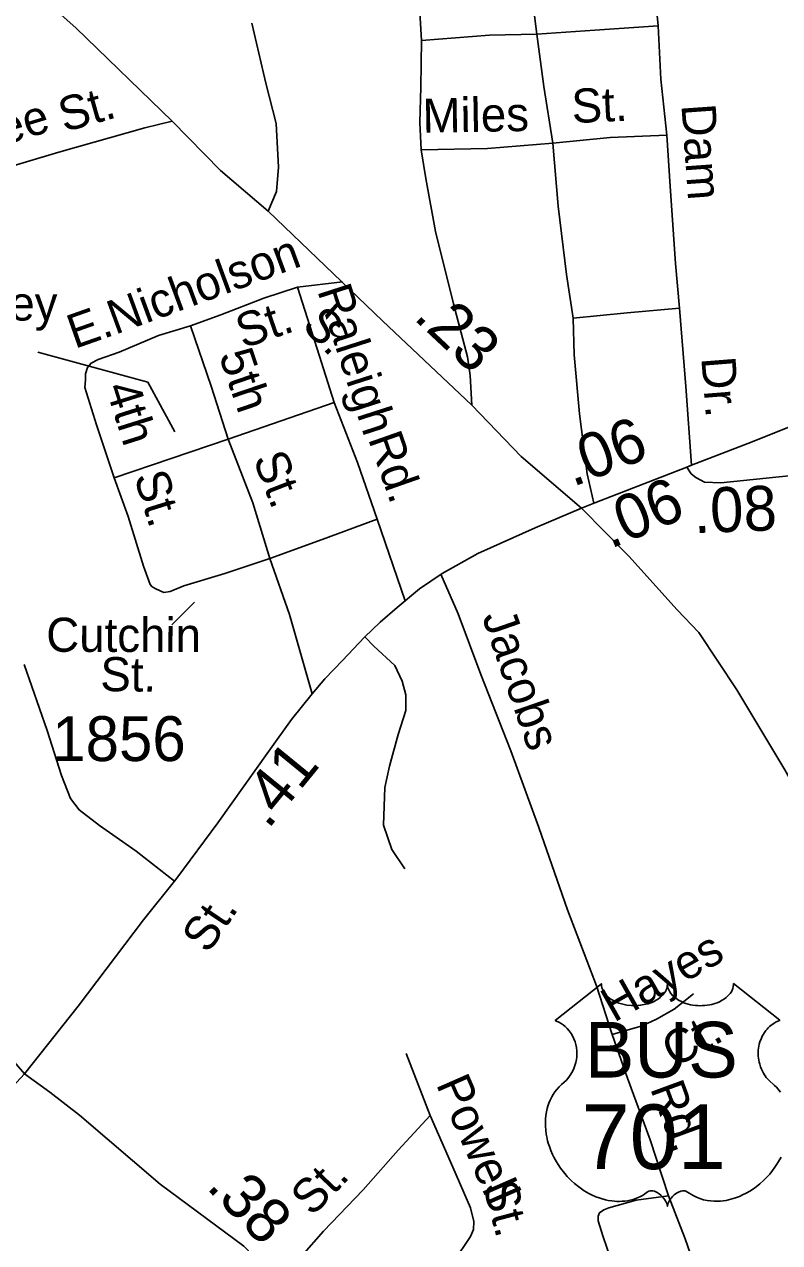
# Model space of a CAD drawing. Extents: x 2093524 to 2270757, y 289120 to 570408.
# Drawn here: x 2204298 to 2206401, y 455825 to 459217 of the extents above; entities that cross this region are included whole.
import ezdxf

# ---------------------------------------------------------------- set-up
doc = ezdxf.new("R2010")
doc.units = 0
for name, color, linetype in [('Exist Road Non-System Type 51', 7, 'Continuous'), ('Exist Road Non-System Type 51 Label', 7, 'Continuous'), ('Exist Road Primary NC Attributed', 7, 'Continuous'), ('Exist Road Primary NC Mileage Hundredths English Label', 7, 'Continuous'), ('Exist Road Primary US Label', 7, 'Continuous'), ('Exist Road Primary US Mileage Hundredths English Label', 7, 'Continuous'), ('Exist Road Primary US Shield CELL', 7, 'Continuous'), ('Exist Road Primary US Shield Number Label', 7, 'Continuous'), ('Exist Road Primary US UnDivided 4 Lane Attributed', 7, 'Continuous'), ('Exist Road Secondary Mileage Hundredths English Label', 7, 'Continuous'), ('Exist Road Secondary Type 51 Attributed', 7, 'Continuous'), ('Exist Road Secondary Type 51 Label', 7, 'Continuous'), ('Exist Road Secondary Type 51 Number Label', 7, 'Continuous')]:
    doc.layers.add(name, color=color, linetype=linetype)

msp = doc.modelspace()

# ---------------------------------------------------------------- linework, layer by layer
at = {"layer": 'Exist Road Non-System Type 51'}
for p, q in [((2205058.6, 458485.7), (2205184.5, 458500.6)), ((2204865.8, 458062.5), (2205160.7, 458164.5)), ((2204548.4, 457954.4), (2204865.8, 458062.5)), ((2205358.5, 457612.2), (2205281.2, 457839.3)), ((2205428.4, 456179.3), (2205361.7, 456351.9))]:
    msp.add_line(p, q, dxfattribs=at)
for points in [[(2205725.4, 459190), (2205700.2, 459389.6), (2205689.3, 459515.5), (2205682, 459693.4), (2205682.6, 459905.3), (2205679.6, 460047.4), (2205678.8, 460171.4)], [(2205359, 460157.1), (2205368, 460015.2), (2205381.9, 459729.2), (2205391.8, 459453.5), (2205397, 459299.6), (2205403.9, 459171.9)], [(2206036.2, 459627.9), (2206041, 459536), (2206048.1, 459386.3), (2206058.7, 459260.1), (2206063.4, 459212.4)], [(2205725.4, 459190), (2205593.5, 459187.1), (2205403.9, 459171.9)], [(2206063.4, 459212.4), (2205887.3, 459201.2), (2205725.4, 459190)], [(2205769.5, 458886.4), (2205744.5, 459044), (2205725.4, 459190)], [(2206063.4, 459212.4), (2206070.2, 459064.4), (2206087.5, 458908.6)], [(2205403.9, 459171.9), (2205402.6, 459041.7), (2205399.4, 458944), (2205403.7, 458867.8)], [(2204709.6, 458947), (2204633.8, 458928.5), (2204394.3, 458860.8), (2204105, 458775), (2203859.8, 458701.2)], [(2205769.5, 458886.4), (2205587.8, 458871), (2205403.7, 458867.8)], [(2206087.5, 458908.6), (2205929.6, 458901.6), (2205769.5, 458886.4)], [(2205827, 458399.1), (2205808.1, 458520.9), (2205784.7, 458710.6), (2205769.5, 458886.4)], [(2206087.5, 458908.6), (2206096.4, 458766.7), (2206111.8, 458550.9), (2206122.8, 458427)], [(2205403.7, 458867.8), (2205416.6, 458787.8), (2205443.5, 458640.3), (2205492.9, 458438.6), (2205531.9, 458290.9), (2205540.1, 458239.2), (2205544.7, 458157.1)], [(2205058.6, 458485.7), (2204964.8, 458455.1), (2204845.1, 458408.3), (2204761.5, 458377.5)], [(2205160.7, 458164.5), (2205113.9, 458314), (2205058.6, 458485.7)], [(2206122.8, 458427), (2205976.9, 458414.2), (2205827, 458399.1)], [(2206122.8, 458427), (2206140.1, 458209.2), (2206155.7, 457989.4)], [(2204761.5, 458377.5), (2204671.8, 458351.1), (2204562.3, 458304.4), (2204504.2, 458283.9), (2204484.3, 458273.8), (2204474.5, 458261.9), (2204468.6, 458243.6), (2204468.6, 458227.5), (2204466.8, 458205.6), (2204499.5, 458102), (2204548.4, 457954.4)], [(2204865.8, 458062.5), (2204818.6, 458210), (2204761.5, 458377.5)], [(2205883.9, 457884.1), (2205865.9, 457965.4), (2205844.6, 458133.1), (2205829.6, 458297.1), (2205827, 458399.1)], [(2205281.2, 457839.3), (2205225.9, 457996.9), (2205160.7, 458164.5)], [(2204981.8, 457729.5), (2204934.7, 457885), (2204865.8, 458062.5)], [(2204548.4, 457954.4), (2204587.3, 457846.7), (2204630.1, 457709), (2204648.7, 457657.2), (2204654.5, 457651.1), (2204664.6, 457645.4), (2204686.7, 457635.4), (2204704.8, 457637.7), (2204742.5, 457654), (2204856.3, 457688.4), (2204981.8, 457729.5)], [(2204981.8, 457729.5), (2205127.5, 457782.4), (2205281.2, 457839.3)], [(2204981.8, 457729.5), (2205037.1, 457573.9), (2205099.8, 457353.6)], [(2205934.7, 456404.7), (2205891.9, 456540.4), (2205810.5, 456751.6), (2205730.8, 456980.8), (2205653.4, 457194.2), (2205569.3, 457406.7), (2205505.9, 457575.9), (2205458.5, 457685.9)], [(2205246.8, 457512), (2205271.5, 457485.6), (2205329.8, 457432), (2205350.2, 457388.3), (2205360.3, 457350.3), (2205360.7, 457306.4), (2205339.1, 457240.2), (2205315.6, 457152.1), (2205302.3, 457092), (2205298.9, 456987.8), (2205321.5, 456920.1), (2205357.8, 456866.3)], [(2204716.8, 456831.7), (2204609.6, 456915.3), (2204507.4, 456986.6), (2204450.9, 457030), (2204426.9, 457062), (2204402.3, 457125.8), (2204361.5, 457251.3), (2204298.3, 457434.9)], [(2204084.5, 456555.8), (2204182.2, 456430.5), (2204298.6, 456295.3)], [(2205934.7, 456404.7), (2206018.5, 456429.3), (2206058.3, 456447.5), (2206108, 456475.7), (2206161.7, 456518.2)], [(2206091.7, 455955.8), (2206040.7, 456111.3), (2205977.6, 456282.8), (2205934.7, 456404.7)], [(2205428.4, 456179.3), (2205339.2, 456082.7), (2205241.9, 455972.1), (2205131, 455857.3), (2205071.3, 455788.9), (2205011.7, 455709.9)], [(2205245.1, 455492.9), (2205438.4, 455699), (2205493.4, 455771.9), (2205540.7, 455842.2), (2205548.7, 455862), (2205550.4, 455884.3), (2205540.3, 455922.2), (2205491.4, 456035.7), (2205428.4, 456179.3)], [(2206091.7, 455955.8), (2206001.9, 455943.2), (2205926.1, 455922.7), (2205912.2, 455916.7), (2205900.2, 455908.5), (2205896.4, 455898.7), (2205896.5, 455886.5), (2205908.8, 455844.6), (2205957.4, 455703), (2205969.5, 455685.2), (2205975.5, 455673.3), (2205987.5, 455665.5), (2205999.6, 455661.3), (2206011.7, 455659.4), (2206025.7, 455657.5), (2206033.7, 455659.7), (2206183.7, 455705.1), (2206204.1, 455661.4), (2206210.2, 455653.4), (2206220.3, 455647.3), (2206230.4, 455643.5), (2206254.3, 455641.7), (2206280.3, 455645.8), (2206579.6, 455707.7)], [(2206183.5, 455704.7), (2206138.5, 455836.1), (2206091.7, 455955.8)]]:
    msp.add_lwpolyline(points, dxfattribs=at)
at = {"layer": 'Exist Road Non-System Type 51 Label'}
for points in [[(2204336, 458304.5), (2204642, 458220.7), (2204717.4, 458082.2)], [(2204709, 457545.4), (2204771.9, 457608.3)]]:
    msp.add_lwpolyline(points, dxfattribs=at)
at = {"layer": 'Exist Road Primary NC Attributed'}
for points in [[(2206143.2, 457983.8), (2206155.7, 457989.4), (2206325.2, 458054.6), (2206546.5, 458144), (2206755.6, 458233.6), (2206790.3, 458247.4), (2206965.2, 458317), (2207098.5, 458375.7), (2208323.7, 458892.9), (2208946.7, 459142)], [(2205849.4, 457870.4), (2205886.7, 457885.3), (2206143.2, 457983.8)]]:
    msp.add_lwpolyline(points, dxfattribs=at)
at = {"layer": 'Exist Road Primary US Shield CELL'}
msp.add_lwpolyline([(2206405.3, 456063.5), (2206398.6, 456051), (2206393.9, 456043.5), (2206388.5, 456035.5), (2206381.8, 456026.2), (2206373.9, 456016.3), (2206364.4, 456005.9), (2206356.7, 455998.2), (2206346.7, 455989.3), (2206340.6, 455984.2), (2206332, 455977.7), (2206320.1, 455969.8), (2206308.4, 455963), (2206298.5, 455958), (2206289.7, 455954.2), (2206278.3, 455949.8), (2206259.3, 455944.6), (2206252.4, 455943.1), (2206244.2, 455941.9), (2206236.5, 455941.2), (2206229.1, 455940.7), (2206219, 455940.7), (2206209.1, 455941.5), (2206199.7, 455942.8), (2206189.9, 455944.9), (2206179.6, 455947.9), (2206170.3, 455951.6), (2206160.9, 455956.2), (2206145, 455966.2), (2206140.4, 455968.7), (2206137.8, 455969.3), (2206131.7, 455969.7), (2206125.9, 455968.4), (2206120, 455966.1), (2206116.4, 455964.2), (2206111.6, 455961.1), (2206108, 455958.2), (2206103.6, 455954), (2206100.5, 455950.5), (2206098.2, 455947.8), (2206093.8, 455940.7), (2206092.2, 455937.4), (2206090.5, 455933), (2206089, 455926.7), (2206087, 455934.7), (2206084.6, 455940), (2206081.9, 455944.6), (2206079.1, 455948.6), (2206074.6, 455953.8), (2206070.6, 455957.6), (2206065.7, 455961.6), (2206060.5, 455964.7), (2206056.4, 455966.8), (2206052.6, 455968.3), (2206048, 455969.4), (2206044.2, 455969.7), (2206041, 455969.7), (2206036.8, 455968.7), (2206030.9, 455964.5), (2206025.4, 455960.7), (2206019.4, 455957), (2206012.3, 455953.2), (2206007.1, 455950.7), (2206000.8, 455948.3), (2205993.5, 455945.9), (2205985.6, 455943.8), (2205977.5, 455942.2), (2205970.4, 455941.1), (2205962.7, 455940.4), (2205955.8, 455940.2), (2205948.6, 455940.2), (2205941.8, 455940.8), (2205934, 455941.5), (2205924.3, 455942.9), (2205916.2, 455944.7), (2205907.7, 455947), (2205899, 455949.7), (2205889.6, 455953.3), (2205877.9, 455958.4), (2205869.8, 455962.6), (2205857, 455970), (2205842, 455980.4), (2205830.6, 455989.6), (2205822.3, 455997.1), (2205810.1, 456009.5), (2205802.9, 456017.7), (2205791.6, 456032.3), (2205784.4, 456042.8), (2205779.7, 456050.6), (2205772.9, 456063), (2205769.1, 456070.9), (2205764.3, 456082.3), (2205760.4, 456092.7), (2205757.2, 456102.6), (2205755.5, 456108.9), (2205753.1, 456119.9), (2205751.6, 456127.7), (2205750.2, 456138.4), (2205749.4, 456149.7), (2205749.2, 456160.2), (2205749.5, 456168.8), (2205750.5, 456178.9), (2205752.2, 456189.6), (2205754.2, 456198.8), (2205756.1, 456205.4), (2205758.8, 456213.5), (2205762.4, 456222.4), (2205766.7, 456230.9), (2205770.8, 456238), (2205775.8, 456245.6), (2205780.9, 456252), (2205787.4, 456259.2), (2205794.3, 456265.7), (2205800.5, 456270.8), (2205808, 456278.1), (2205811.8, 456282.5), (2205816.5, 456288.6), (2205820.2, 456294.3), (2205823.2, 456299.4), (2205827.1, 456307), (2205829.5, 456312.6), (2205832.4, 456321.2), (2205833.9, 456327.3), (2205835.4, 456335.1), (2205836.4, 456342.5), (2205836.8, 456351.7), (2205836.6, 456359.3), (2205835.6, 456368.2), (2205833.9, 456376.7), (2205831.9, 456384.2), (2205828.7, 456392.7), (2205825.8, 456398.9), (2205820.8, 456407.3), (2205815.4, 456415.2), (2205809.7, 456421.5), (2205804, 456427.2), (2205798.6, 456431.5), (2205793.4, 456435.2), (2205786.8, 456439.2), (2205780.5, 456442.3), (2205776.6, 456443.9), (2205905.1, 456546.3), (2205905.5, 456541), (2205906.8, 456534.7), (2205907.8, 456531.4), (2205910.7, 456525.2), (2205915.6, 456517.8), (2205922.4, 456510.6), (2205930, 456504.3), (2205935.2, 456501), (2205944, 456496.2), (2205953.9, 456492.1), (2205965, 456488.9), (2205976.3, 456486.6), (2205988.7, 456485.2), (2206000.9, 456485), (2206014.2, 456486), (2206028.7, 456488.8), (2206035.5, 456490.5), (2206043, 456493.1), (2206050, 456496), (2206057.7, 456500.1), (2206063.8, 456504.1), (2206068.7, 456507.6), (2206075.5, 456514.1), (2206080.9, 456520.9), (2206083.2, 456524.7), (2206085.2, 456528.3), (2206087.9, 456536.1), (2206088.6, 456539.5), (2206089.2, 456546.6), (2206089.6, 456540.6), (2206090.2, 456536.9), (2206091.2, 456533.3), (2206092.7, 456529.4), (2206095.5, 456523.9), (2206098.5, 456519.3), (2206104.2, 456512.6), (2206107.8, 456509.2), (2206111.1, 456506.6), (2206119.8, 456500.6), (2206130, 456495.4), (2206135, 456493.2), (2206140.2, 456491.4), (2206146.7, 456489.4), (2206153.5, 456487.8), (2206160.2, 456486.7), (2206167, 456485.7), (2206174, 456485.2), (2206179.7, 456485), (2206186.7, 456485.1), (2206193.1, 456485.5), (2206199.7, 456486.2), (2206207, 456487.4), (2206212.9, 456488.7), (2206220.6, 456490.8), (2206227.6, 456493.3), (2206233.8, 456495.9), (2206241.7, 456500.1), (2206248.2, 456504.1), (2206252.9, 456507.9), (2206258.5, 456513.1), (2206263.8, 456519.3), (2206267, 456523.8), (2206269.2, 456528.4), (2206271.2, 456533.3), (2206272.5, 456538.4), (2206273.1, 456542.9), (2206273.2, 456546.7), (2206401.8, 456444.3), (2206398.8, 456443.1), (2206391.8, 456439.7), (2206386.2, 456436.4), (2206377.4, 456430.2), (2206373.6, 456426.8), (2206369.8, 456423.2), (2206366.3, 456419.4), (2206363.2, 456415.8), (2206359.5, 456410.7), (2206356.2, 456405.5), (2206352.9, 456399.8), (2206350.5, 456394.9), (2206346.5, 456384.5), (2206344.6, 456378), (2206343.4, 456372.5), (2206341.9, 456361), (2206341.5, 456355.5), (2206341.5, 456350.1), (2206341.8, 456344.4), (2206342.4, 456339), (2206343.4, 456333.3), (2206344.3, 456328.2), (2206345.9, 456322.1), (2206348.1, 456314.9), (2206350.9, 456308), (2206356.8, 456296.9), (2206364.4, 456285.5), (2206369.8, 456279.1), (2206375.1, 456273.6), (2206383, 456266.9), (2206387.3, 456263.1), (2206392.3, 456258.2), (2206400.3, 456248.8), (2206403.6, 456244.4)], dxfattribs=at)
at = {"layer": 'Exist Road Primary US UnDivided 4 Lane Attributed'}
for points in [[(2204977.2, 458696.9), (2204844.7, 458810.1), (2204709.6, 458947), (2204441.9, 459207.2), (2204317.2, 459318.2), (2204224.7, 459415.5), (2204128, 459500.8), (2203763.6, 459862), (2203630.9, 460001.1), (2203495.9, 460122.2), (2203336.7, 460296.9), (2203183.9, 460431.9), (2202358.1, 461209.4), (2202264.7, 461295.1), (2202051, 461499.6), (2202002.6, 461553.3), (2201942.1, 461631), (2201873.6, 461728.5), (2201806.8, 461835.7), (2201747.5, 461927.8)], [(2205849.4, 457870.4), (2205681.5, 458014), (2205544.7, 458157.1), (2205295.2, 458391.4), (2204977.2, 458696.9)], [(2206826.4, 455476.1), (2206805.9, 455770.4), (2206792, 455904.7), (2206756.4, 456110.4), (2206725.4, 456268.2), (2206706.5, 456402), (2206679.5, 456529.8), (2206634.5, 456659.3), (2206551, 456878.8), (2206486.2, 457016.2), (2206415.6, 457141.6), (2206281.9, 457364.7), (2206176.9, 457523.9), (2206116.5, 457587.4), (2205981.4, 457736.4), (2205849.4, 457870.4)]]:
    msp.add_lwpolyline(points, dxfattribs=at)
at = {"layer": 'Exist Road Secondary Type 51 Attributed'}
for points in [[(2204931.6, 459220.3), (2204970.9, 459052.9), (2204999.5, 458941.2), (2205006.5, 458819), (2205000.9, 458751.2), (2204977.2, 458696.9)], [(2207687.5, 457496.9), (2207607.2, 457534.2), (2207526.1, 457563.2), (2207385.8, 457632.2), (2207265.1, 457685.2), (2207102.8, 457770.1), (2206950.4, 457841), (2206854.1, 457882.3), (2206778, 457911.7), (2206705.3, 457936.2), (2206664, 457942.7), (2206609.6, 457951.4), (2206427.1, 457960.1), (2206238, 457940.5), (2206192.3, 457942.7), (2206168.3, 457955.2), (2206155.2, 457966), (2206143.2, 457983.8)], [(2205849.4, 457870.4), (2205720.5, 457815.1), (2205561.2, 457743.5), (2205462, 457688.2), (2205398.6, 457645.9), (2205336.8, 457593.8), (2205289.6, 457553.1), (2205245.7, 457510.8), (2205183.9, 457445.8), (2205135.1, 457395.3), (2205099.4, 457353), (2205042.4, 457281.4), (2204979, 457193.6), (2204837.6, 456993.7), (2204723.4, 456840), (2204716.8, 456831.7), (2204630.5, 456723.6), (2204448.3, 456483.6), (2204298.6, 456295.3)], [(2203641.1, 455619.7), (2203786.2, 455757.9), (2203944.2, 455924.4), (2204130.4, 456121.4), (2204241.8, 456233.8), (2204298.6, 456295.3)], [(2204298.6, 456295.3), (2204369.1, 456244.1), (2204452.3, 456180), (2204676.4, 455987.8), (2204909.1, 455815.8), (2205011.7, 455709.9), (2205245.1, 455492.9), (2205468.3, 455306.3), (2205552.9, 455235.1), (2205599.1, 455185.3), (2205653.6, 455139.6), (2205675.6, 455125.7), (2205697.5, 455105.9), (2205731.7, 455076.4)]]:
    msp.add_lwpolyline(points, dxfattribs=at)

# ---------------------------------------------------------------- texts
at = {"layer": 'Exist Road Non-System Type 51 Label'}
for s, rotation, p in [('St.', 15.7844, (2204409.4, 458916.4)), ('Miles', 0.9976, (2205407.9, 458915.1)), ('St.', 2.5422, (2205824.3, 458941.9)), ('Peachtree', 16.7551, (2203820.7, 458753.6)), ('Dam', 274.0732, (2206127.8, 458992.7)), ('Nicholson', 20.2227, (2204551.1, 458352.4)), ('Balsey', 0.244, (2204009.7, 458391.1)), ('Raleigh', 287.8499, (2205113.4, 458476)), ('E.', 19.4099, (2204438.7, 458313)), ('St.', 18.7362, (2204907.3, 458313.9)), ('5th', 288.8019, (2204839.3, 458296)), ('Dr.', 274.5395, (2206183.1, 458288.6)), ('4th', 287.5084, (2204524, 458206.1)), ('Rd.', 289.3176, (2205254.7, 458063.7)), ('St.', 291.2238, (2204934.2, 458007.4)), ('St.', 287.2897, (2204602.9, 457958.6)), ('Cutchin', 359.8625, (2204359.3, 457470.3)), ('Jacobs', 289.1759, (2205571.8, 457568.5)), ('St.', 359.2852, (2204509.6, 457360.9)), ('Hayes', 29.5382, (2205940.2, 456437.2)), ('Ct.', 29.5382, (2206108.9, 456310.4)), ('Powell', 293.705, (2205443.7, 456266.8)), ('Rd.', 290.2167, (2206040.1, 456255.3)), ('St.', 46.0191, (2205099.7, 455895.7)), ('St.', 284.8648, (2205574.7, 455984.5))]:
    msp.add_text(s, height=95, rotation=rotation, dxfattribs=at).set_placement(p)
at = {"layer": 'Exist Road Primary NC Mileage Hundredths English Label'}
msp.add_text('.06', height=125, rotation=21.0224, dxfattribs=at).set_placement((2205825.3, 457928.6))
at = {"layer": 'Exist Road Primary US Label'}
msp.add_text('S.', height=95, rotation=313.7199, dxfattribs=at).set_placement((2205068.2, 458375.7))
at = {"layer": 'Exist Road Primary US Mileage Hundredths English Label'}
msp.add_text('.23', height=125, rotation=316.8058, dxfattribs=at).set_placement((2205379.1, 458398.3))
at = {"layer": 'Exist Road Primary US Shield Number Label'}
for s, height, p in [('BUS', 155, (2205858.8, 456285)), ('701', 180, (2205850, 456030.1))]:
    msp.add_text(s, height=height, dxfattribs=at).set_placement(p)
at = {"layer": 'Exist Road Secondary Mileage Hundredths English Label'}
for s, rotation, p in [('.06', 22.6104, (2205930, 457756)), ('.08', 2.0793, (2206163.5, 457800.4)), ('.41', 50.786, (2204976.9, 456973.7)), ('.38', 314.112, (2204802.1, 455978.3))]:
    msp.add_text(s, height=125, rotation=rotation, dxfattribs=at).set_placement(p)
at = {"layer": 'Exist Road Secondary Type 51 Label'}
msp.add_text('St.', height=95, rotation=56.0765, dxfattribs=at).set_placement((2204809.9, 456626.9))
at = {"layer": 'Exist Road Secondary Type 51 Number Label'}
msp.add_text('1856', height=125, rotation=359.9999, dxfattribs=at).set_placement((2204376, 457166))

doc.saveas('drawing.dxf')
